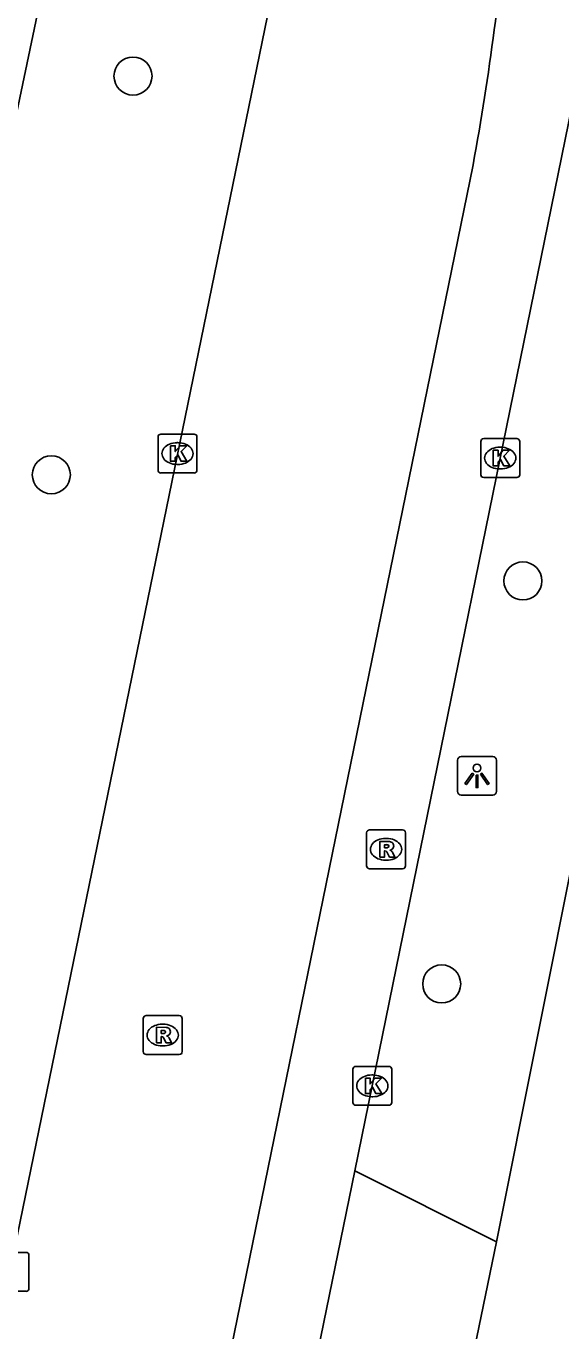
# Model space of a CAD drawing. Extents: x 157692 to 159670, y 381454 to 383289.
# Drawn here: x 158551.74 to 158565.5, y 382245.99 to 382279.54 of the extents above; entities that cross this region are included whole.
import ezdxf

# ---------------------------------------------------------------- set-up
doc = ezdxf.new("R2010")
doc.units = 0
for name, color, linetype in [('IMGEO_Boom', 7, 'Continuous'), ('IMGEO_Kolk', 7, 'Continuous'), ('IMGEO_Lichtpunt', 7, 'Continuous'), ('IMGEO_Rijbaan_lokaal_gesloten', 7, 'Continuous'), ('IMGEO_Rijbaan_lokaal_open', 7, 'Continuous'), ('IMGEO_Rioolput', 7, 'Continuous'), ('IMGEO_Voetpad_open', 7, 'Continuous')]:
    doc.layers.add(name, color=color, linetype=linetype)

msp = doc.modelspace()

# ---------------------------------------------------------------- linework, layer by layer
at = {"layer": 'IMGEO_Boom'}
for centre in [(158554.493, 382278.258), (158552.393, 382268.006), (158564.519, 382265.277), (158562.431, 382254.914)]:
    msp.add_circle(centre, 0.489, dxfattribs=at)
at = {"layer": 'IMGEO_Kolk'}
for p, q in [((158555.136, 382268.126), (158555.136, 382268.978)), ((158555.211, 382269.052), (158556.063, 382269.052)), ((158556.137, 382268.978), (158556.137, 382268.126)), ((158563.511, 382268.935), (158564.363, 382268.935)), ((158555.624, 382268.832), (158555.649, 382268.832)), ((158563.436, 382268.009), (158563.436, 382268.861)), ((158563.924, 382268.715), (158563.949, 382268.715)), ((158564.437, 382268.861), (158564.437, 382268.009)), ((158555.647, 382268.272), (158555.622, 382268.272)), ((158556.063, 382268.052), (158555.211, 382268.052)), ((158564.363, 382267.935), (158563.511, 382267.935)), ((158563.947, 382268.155), (158563.922, 382268.155)), ((158560.147, 382251.868), (158560.147, 382252.72)), ((158560.222, 382252.794), (158561.074, 382252.794)), ((158560.635, 382252.574), (158560.66, 382252.574)), ((158561.148, 382252.72), (158561.148, 382251.868)), ((158561.074, 382251.794), (158560.222, 382251.794)), ((158560.658, 382252.014), (158560.633, 382252.014)), ((158550.892, 382248.01), (158551.744, 382248.01)), ((158551.818, 382247.936), (158551.818, 382247.084)), ((158551.744, 382247.01), (158550.892, 382247.01))]:
    msp.add_line(p, q, dxfattribs=at)
for points in [[(158555.136, 382268.126), (158555.136, 382268.978)], [(158555.211, 382269.052), (158556.063, 382269.052)], [(158556.137, 382268.978), (158556.137, 382268.126)], [(158563.511, 382268.935), (158564.363, 382268.935)], [(158555.457, 382268.752), (158555.58, 382268.752), (158555.58, 382268.601), (158555.71, 382268.752), (158555.874, 382268.752), (158555.728, 382268.601), (158555.881, 382268.352), (158555.729, 382268.352), (158555.644, 382268.516), (158555.58, 382268.449), (158555.58, 382268.352), (158555.457, 382268.352), (158555.457, 382268.752)], [(158563.436, 382268.009), (158563.436, 382268.861)], [(158563.757, 382268.635), (158563.88, 382268.635), (158563.88, 382268.484), (158564.01, 382268.635), (158564.174, 382268.635), (158564.028, 382268.484), (158564.181, 382268.235), (158564.029, 382268.235), (158563.944, 382268.399), (158563.88, 382268.332), (158563.88, 382268.235), (158563.757, 382268.235), (158563.757, 382268.635)], [(158564.437, 382268.861), (158564.437, 382268.009)], [(158556.063, 382268.052), (158555.211, 382268.052)], [(158564.363, 382267.935), (158563.511, 382267.935)], [(158560.147, 382251.868), (158560.147, 382252.72)], [(158560.222, 382252.794), (158561.074, 382252.794)], [(158560.468, 382252.494), (158560.591, 382252.494), (158560.591, 382252.343), (158560.721, 382252.494), (158560.885, 382252.494), (158560.739, 382252.343), (158560.892, 382252.094), (158560.74, 382252.094), (158560.655, 382252.258), (158560.591, 382252.191), (158560.591, 382252.094), (158560.468, 382252.094), (158560.468, 382252.494)], [(158561.148, 382252.72), (158561.148, 382251.868)], [(158561.074, 382251.794), (158560.222, 382251.794)], [(158550.892, 382248.01), (158551.744, 382248.01)], [(158551.818, 382247.936), (158551.818, 382247.084)], [(158551.744, 382247.01), (158550.892, 382247.01)]]:
    msp.add_lwpolyline(points, dxfattribs=at)
for centre, start, end in [((158555.213, 382268.976), 91.552, 178.448), ((158555.213, 382268.976), 91.552, 178.448), ((158556.061, 382268.976), 1.552, 88.448), ((158556.061, 382268.976), 1.552, 88.448), ((158563.513, 382268.859), 91.552, 178.448), ((158563.513, 382268.859), 91.552, 178.448), ((158564.361, 382268.859), 1.552, 88.448), ((158564.361, 382268.859), 1.552, 88.448), ((158555.213, 382268.128), 181.552, 268.448), ((158555.213, 382268.128), 181.552, 268.448), ((158556.061, 382268.128), 271.552, 358.448), ((158556.061, 382268.128), 271.552, 358.448), ((158563.513, 382268.011), 181.552, 268.448), ((158563.513, 382268.011), 181.552, 268.448), ((158564.361, 382268.011), 271.552, 358.448), ((158564.361, 382268.011), 271.552, 358.448), ((158560.224, 382252.718), 91.552, 178.448), ((158560.224, 382252.718), 91.552, 178.448), ((158561.072, 382252.718), 1.552, 88.448), ((158561.072, 382252.718), 1.552, 88.448), ((158560.224, 382251.87), 181.552, 268.448), ((158560.224, 382251.87), 181.552, 268.448), ((158561.072, 382251.87), 271.552, 358.448), ((158561.072, 382251.87), 271.552, 358.448), ((158551.742, 382247.934), 1.552, 88.448), ((158551.742, 382247.934), 1.552, 88.448), ((158551.742, 382247.086), 271.552, 358.448), ((158551.742, 382247.086), 271.552, 358.448)]:
    msp.add_arc(centre, 0.0765, start, end, dxfattribs=at)
for centre, major_axis, ratio, start_param, end_param in [((158555.623, 382268.552), (-0.387, 0.002), 0.722429, 4.712389, 7.853982), ((158555.648, 382268.552), (-0.39, 0.002), 0.717154, 1.570796, 4.712389), ((158563.923, 382268.435), (-0.387, 0.002), 0.722429, 4.712389, 7.853982), ((158563.948, 382268.435), (-0.39, 0.002), 0.717154, 1.570796, 4.712389), ((158560.634, 382252.294), (-0.387, 0.002), 0.722429, 4.712389, 7.853982), ((158560.659, 382252.294), (-0.39, 0.002), 0.717154, 1.570796, 4.712389)]:
    msp.add_ellipse(centre, major_axis=major_axis, ratio=ratio, start_param=start_param, end_param=end_param, dxfattribs=at)
at = {"layer": 'IMGEO_Lichtpunt'}
for p, q in [((158562.841, 382260.668), (158562.841, 382259.861)), ((158562.841, 382260.668), (158562.841, 382259.861)), ((158563.743, 382260.763), (158562.935, 382260.763)), ((158563.743, 382260.763), (158562.935, 382260.763)), ((158563.837, 382259.861), (158563.837, 382260.668)), ((158563.837, 382259.861), (158563.837, 382260.668)), ((158562.935, 382259.767), (158563.743, 382259.767)), ((158562.935, 382259.767), (158563.743, 382259.767))]:
    msp.add_line(p, q, dxfattribs=at)
for points in [[(158563.215, 382260.332), (158563.254, 382260.304), (158563.066, 382260.042), (158563.028, 382260.069), (158563.215, 382260.332)], [(158563.317, 382260.284), (158563.364, 382260.284), (158563.364, 382259.962), (158563.317, 382259.962), (158563.317, 382260.284)], [(158563.427, 382260.304), (158563.465, 382260.331), (158563.652, 382260.069), (158563.613, 382260.041), (158563.427, 382260.304)]]:
    msp.add_lwpolyline(points, dxfattribs=at)
msp.add_circle((158563.34, 382260.466), 0.0994, dxfattribs=at)
for centre, start, end in [((158562.935, 382260.668), 90, 180), ((158562.935, 382260.668), 90, 180), ((158563.743, 382260.668), 0, 90), ((158563.743, 382260.668), 0, 90), ((158562.935, 382259.861), 180, 270), ((158562.935, 382259.861), 180, 270), ((158563.743, 382259.861), 270, 0), ((158563.743, 382259.861), 270, 360)]:
    msp.add_arc(centre, 0.0946, start, end, dxfattribs=at)
at = {"layer": 'IMGEO_Rijbaan_lokaal_gesloten'}
for points in [[(158522.982, 382137.975), (158549.349, 382267.06), (158553.124, 382285.066), (158561.45, 382326.139), (158561.609, 382326.746), (158561.897, 382327.314), (158562.266, 382327.772), (158562.742, 382328.162), (158563.281, 382328.442), (158563.854, 382328.604), (158564.425, 382328.647), (158564.939, 382328.591), (158565.051, 382328.557)], [(158566.644, 382322.187), (158547.202, 382227.455), (158542.075, 382202.135), (158534.877, 382167.21), (158528.747, 382136.998)], [(158566.139, 382279.234), (158560.201, 382250.104)], [(158563.237, 382275.98), (158554.178, 382231.666), (158544.988, 382186.707), (158534.64, 382136.161)], [(158555.39, 382226.63), (158560.201, 382250.104)]]:
    msp.add_lwpolyline(points, dxfattribs=at)
msp.add_arc((158497.498, 382288.094), 66.846, 349.55898, 355.57961, dxfattribs=at)
at = {"layer": 'IMGEO_Rijbaan_lokaal_open'}
for points in [[(158560.201, 382250.104), (158563.842, 382248.283)], [(158563.842, 382248.283), (158559.221, 382225.883)]]:
    msp.add_lwpolyline(points, dxfattribs=at)
at = {"layer": 'IMGEO_Rioolput'}
for p, q in [((158560.575, 382258.876), (158561.427, 382258.876)), ((158560.5, 382257.95), (158560.5, 382258.802)), ((158560.988, 382258.656), (158561.013, 382258.656)), ((158561.501, 382258.802), (158561.501, 382257.95)), ((158561.427, 382257.876), (158560.575, 382257.876)), ((158561.011, 382258.096), (158560.986, 382258.096)), ((158554.757, 382253.173), (158554.757, 382254.025)), ((158554.832, 382254.099), (158555.684, 382254.099)), ((158555.245, 382253.879), (158555.27, 382253.879)), ((158555.758, 382254.025), (158555.758, 382253.173)), ((158555.268, 382253.319), (158555.243, 382253.319)), ((158555.684, 382253.099), (158554.832, 382253.099))]:
    msp.add_line(p, q, dxfattribs=at)
for points in [[(158560.575, 382258.876), (158561.427, 382258.876)], [(158560.5, 382257.95), (158560.5, 382258.802)], [(158561.089, 382258.574), (158560.837, 382258.576), (158560.837, 382258.176)], [(158561.501, 382258.802), (158561.501, 382257.95)], [(158560.837, 382258.176), (158560.961, 382258.176), (158560.961, 382258.338), (158560.972, 382258.338)], [(158561.015, 382258.495), (158560.961, 382258.495), (158560.961, 382258.414)], [(158560.961, 382258.414), (158561.013, 382258.414)], [(158561.019, 382258.309), (158561.09, 382258.176), (158561.23, 382258.176), (158561.165, 382258.302)], [(158561.427, 382257.876), (158560.575, 382257.876)], [(158554.757, 382253.173), (158554.757, 382254.025)], [(158554.832, 382254.099), (158555.684, 382254.099)], [(158555.758, 382254.025), (158555.758, 382253.173)], [(158555.346, 382253.797), (158555.094, 382253.799), (158555.094, 382253.399)], [(158555.094, 382253.399), (158555.218, 382253.399), (158555.218, 382253.561), (158555.229, 382253.561)], [(158555.272, 382253.718), (158555.218, 382253.718), (158555.218, 382253.637)], [(158555.218, 382253.637), (158555.27, 382253.637)], [(158555.276, 382253.532), (158555.347, 382253.399), (158555.487, 382253.399), (158555.422, 382253.525)], [(158555.684, 382253.099), (158554.832, 382253.099)]]:
    msp.add_lwpolyline(points, dxfattribs=at)
for centre, radius, start, end in [((158560.577, 382258.8), 0.0765, 91.552, 178.448), ((158560.577, 382258.8), 0.0765, 91.552, 178.448), ((158561.425, 382258.8), 0.0765, 1.552, 88.448), ((158561.425, 382258.8), 0.0765, 1.552, 88.448), ((158561.088, 382258.464), 0.109, 350.3612, 89.416), ((158560.971, 382258.285), 0.0533, 26.0293, 88.6989), ((158560.997, 382258.603), 0.19, 274.7715, 282.9687), ((158561.021, 382258.399), 0.0964, 77.0061, 93.1865), ((158561.035, 382258.456), 0.0378, 276.6634, 79.6772), ((158561.086, 382258.464), 0.112, 277.5842, 350.9817), ((158561.07, 382258.249), 0.108, 29.5134, 73.7905), ((158560.577, 382257.952), 0.0765, 181.552, 268.448), ((158560.577, 382257.952), 0.0765, 181.552, 268.448), ((158561.425, 382257.952), 0.0765, 271.552, 358.448), ((158561.425, 382257.952), 0.0765, 271.552, 358.448), ((158554.834, 382254.023), 0.0765, 91.552, 178.448), ((158554.834, 382254.023), 0.0765, 91.552, 178.448), ((158555.682, 382254.023), 0.0765, 1.552, 88.448), ((158555.682, 382254.023), 0.0765, 1.552, 88.448), ((158555.228, 382253.508), 0.0533, 26.0293, 88.6989), ((158555.254, 382253.826), 0.19, 274.7715, 282.9687), ((158555.278, 382253.622), 0.0964, 77.0061, 93.1865), ((158555.292, 382253.679), 0.0378, 276.6634, 79.6772), ((158555.345, 382253.687), 0.109, 350.3612, 89.416), ((158555.343, 382253.687), 0.112, 277.5842, 350.9817), ((158555.327, 382253.472), 0.108, 29.5134, 73.7905), ((158554.834, 382253.175), 0.0765, 181.552, 268.448), ((158554.834, 382253.175), 0.0765, 181.552, 268.448), ((158555.682, 382253.175), 0.0765, 271.552, 358.448), ((158555.682, 382253.175), 0.0765, 271.552, 358.448)]:
    msp.add_arc(centre, radius, start, end, dxfattribs=at)
for centre, major_axis, ratio, start_param, end_param in [((158560.987, 382258.376), (-0.387, 0.002), 0.722429, 4.712389, 7.853982), ((158561.012, 382258.376), (-0.39, 0.002), 0.717154, 1.570796, 4.712389), ((158555.244, 382253.599), (-0.387, 0.002), 0.722429, 4.712389, 7.853982), ((158555.269, 382253.599), (-0.39, 0.002), 0.717154, 1.570796, 4.712389)]:
    msp.add_ellipse(centre, major_axis=major_axis, ratio=ratio, start_param=start_param, end_param=end_param, dxfattribs=at)
at = {"layer": 'IMGEO_Voetpad_open'}
msp.add_lwpolyline([(158563.842, 382248.283), (158568.022, 382269.232), (158568.934, 382269.03)], dxfattribs=at)

doc.saveas('drawing.dxf')
